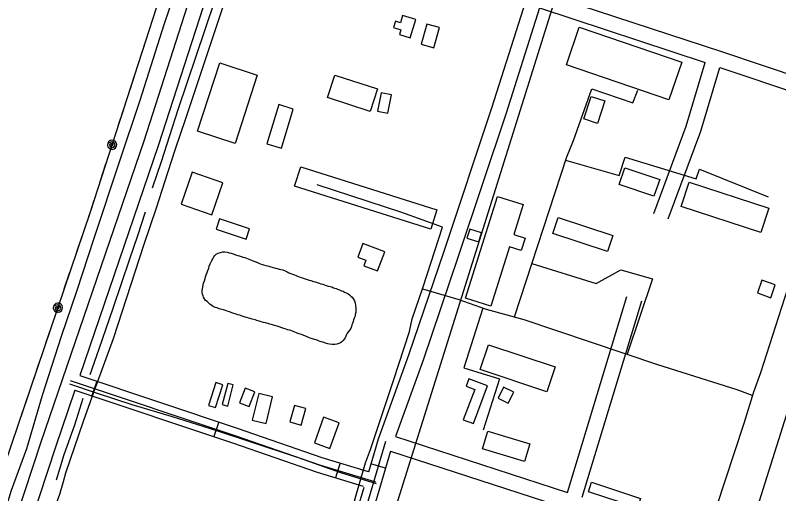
# Model space of a CAD drawing. Extents: x 3355677 to 3393573, y 612928 to 638357.
# Drawn here: x 3368073 to 3369560, y 627305 to 628236 of the extents above; entities that cross this region are included whole.
import ezdxf

# ---------------------------------------------------------------- set-up
doc = ezdxf.new("R2010")
doc.units = 0
for name, color, linetype in [('V-BLDG-OTLN', 7, 'Continuous'), ('V-ROAD-CNTR', 7, 'Continuous'), ('V-SITE-OTLN', 7, 'Continuous'), ('V-TOPO-BNDY', 7, 'Continuous'), ('V-TOPO-SHOR', 7, 'Continuous'), ('V-UTIL-LINE', 7, 'Continuous')]:
    doc.layers.add(name, color=color, linetype=linetype)

msp = doc.modelspace()

# ---------------------------------------------------------------- linework, layer by layer
at = {"layer": 'V-BLDG-OTLN'}
for points in [[(3368842.5, 628191.8), (3368853.2, 628227.4), (3368827.3, 628235.1), (3368823.1, 628221.3), (3368813.7, 628224.1), (3368810, 628212), (3368824.2, 628207.8), (3368821.3, 628198.2)], [(3368874.6, 628218.5), (3368863.9, 628179.4), (3368888.4, 628172.7), (3368899.1, 628211.8)], [(3369346.1, 628071.2), (3369146.5, 628139.2), (3369171.5, 628212.4), (3369371, 628144.4)], [(3368428.1, 628010.5), (3368471.6, 628143.2), (3368544.6, 628119.3), (3368501.2, 627986.5)], [(3368695.8, 628119.5), (3368778.5, 628092.5), (3368764.1, 628048.7), (3368681.5, 628075.7)], [(3368785.6, 628085.1), (3368778.5, 628049.5), (3368798.7, 628045.5), (3368805.8, 628081.1)], [(3369194.6, 628078), (3369221.3, 628069.1), (3369206.7, 628025.4), (3369180, 628034.2)], [(3368586.5, 628062), (3368563.4, 627985.5), (3368591.4, 627977.1), (3368614.5, 628053.5)], [(3368629.2, 627941.1), (3368894.1, 627857.5), (3368882.2, 627819.9), (3368617.3, 627903.5)], [(3369260.4, 627939.3), (3369328, 627916.2), (3369316.9, 627883.7), (3369249.3, 627906.8)], [(3368417.6, 627930.4), (3368396.2, 627868.2), (3368456.3, 627847.6), (3368477.7, 627909.8)], [(3369385.1, 627911), (3369540.6, 627860.4), (3369525.2, 627813.1), (3369369.7, 627863.7)], [(3368949.7, 627685.8), (3369012.1, 627883.6), (3369062.2, 627867.8), (3369043.8, 627809.5), (3369065.9, 627802.6), (3369058.3, 627778.3), (3369035.6, 627785.5), (3368999.3, 627670.2)], [(3368529.6, 627820.2), (3368470.9, 627839.7), (3368464.3, 627820), (3368523, 627800.4)], [(3369130.4, 627842.4), (3369236.8, 627807.5), (3369226.6, 627776.4), (3369120.2, 627811.3)], [(3368952.8, 627802.4), (3368975.9, 627795.3), (3368981.2, 627812.5), (3368958.1, 627819.6)], [(3368792.8, 627775.7), (3368750.1, 627791.7), (3368740.2, 627765.4), (3368756, 627759.5), (3368751.9, 627748.6), (3368778.8, 627738.5)], [(3369527.1, 627720.6), (3369518.3, 627695.7), (3369544.2, 627686.4), (3369553.1, 627711.3)], [(3368994.6, 627595.1), (3369124.4, 627552.4), (3369108.4, 627503.8), (3368978.6, 627546.6)], [(3368463.8, 627521.4), (3368449.6, 627477), (3368463, 627472.7), (3368477.2, 627517.1)], [(3368956.3, 627528.5), (3368951, 627514.3), (3368967.8, 627508), (3368945.7, 627449.2), (3368965.2, 627441.9), (3368992.6, 627514.9)], [(3368486.9, 627519.6), (3368476.2, 627478.7), (3368487.1, 627475.9), (3368497.8, 627516.8)], [(3368520.7, 627510.7), (3368510, 627482.3), (3368528.9, 627475.2), (3368539.6, 627503.7)], [(3369023.9, 627512.5), (3369013.3, 627491.2), (3369033.2, 627481.2), (3369043.8, 627502.6)], [(3368547.4, 627500.1), (3368534.9, 627448.5), (3368561.7, 627442), (3368574.2, 627493.6)], [(3368616.7, 627477), (3368607.8, 627445), (3368629.9, 627438.8), (3368638.8, 627470.8)], [(3368655.8, 627404.1), (3368686.1, 627393.4), (3368703.7, 627443.2), (3368673.4, 627453.9)], [(3368993.7, 627427.2), (3369075.5, 627402.3), (3369065, 627367.7), (3368983.2, 627392.6)], [(3369195.2, 627327.6), (3369290.5, 627296.2), (3369284.5, 627277.8), (3369189.1, 627309.2)]]:
    msp.add_lwpolyline(points, close=True, dxfattribs=at)
at = {"layer": 'V-ROAD-CNTR'}
for p, q in [((3368232.1, 627524), (3368222.7, 627495.5)), ((3368469.4, 627445.1), (3368459.9, 627416.6)), ((3368705.8, 627365.2), (3368697.1, 627336.5)), ((3368794.4, 627354.8), (3368765.6, 627363.3))]:
    msp.add_line(p, q, dxfattribs=at)
for points in [[(3370176.3, 633731.8), (3370097.8, 633488.5), (3369963.1, 633067.7), (3369788.9, 632536.9), (3369615.9, 632012.9), (3369499.9, 631645.2), (3369354.9, 631184.8), (3369190.9, 630657.6), (3368973.3, 629965.4), (3368863.4, 629638.7), (3368793.4, 629424.5), (3368626.8, 628928.9), (3368504.4, 628552.8), (3368323.4, 627991.2), (3368123, 627405.4), (3367929.7, 626820.3), (3367830.1, 626523.3), (3367691.3, 626088.7), (3367456.3, 625379.9), (3367356.4, 625077), (3367348, 625010)], [(3371438.3, 633192.2), (3371329.9, 632861.6), (3371120.3, 632210.2), (3370873.5, 631453.5), (3370745.5, 631064.3), (3370611.1, 630643.9), (3370474.9, 630218.5), (3370241.9, 629509.3), (3370110.8, 629100.4), (3369991.2, 628758.8), (3369896.1, 628449.9), (3369849.7, 628302.3), (3369716.8, 627909.9), (3369502.8, 627231.5), (3369410.1, 626946.6), (3369287, 626587.1), (3369170, 626221.4), (3369099.9, 626006.1), (3369057.8, 625865), (3368962.5, 625591.4), (3368873.5, 625315.1), (3368759.9, 624967.5), (3368745.7, 624923.6)], [(3368610.1, 628780.7), (3368533, 628543.6), (3368351.9, 627981.8), (3368199.1, 627535)], [(3369174.4, 628601.4), (3369114.8, 628413.4), (3369000.4, 628055), (3368907.5, 627776.4), (3368838.9, 627575.1), (3368780, 627411.7)], [(3369103.3, 628278.8), (3369448.5, 628165.1), (3369767.1, 628058.4)], [(3369094.2, 628250.2), (3369028.9, 628045.7), (3368935.9, 627766.8), (3368867.2, 627565.2), (3368813.6, 627416.5), (3369148.8, 627307.9)], [(3369094.2, 628250.2), (3369416.8, 628144)], [(3369316.6, 627850.4), (3369379.6, 628020), (3369416.8, 628144)], [(3369344.7, 627839.9), (3369408, 628010.5), (3369445.3, 628134.5)], [(3369445.3, 628134.5), (3369757.5, 628030)], [(3369148.8, 627307.9), (3369264.3, 627689)], [(3369177.3, 627298.5), (3369293, 627680.3)], [(3368180, 627525.6), (3368500.8, 627418.8), (3368665.8, 627361.7), (3368774.7, 627328.6)], [(3368199.1, 627535), (3368505.7, 627433), (3368670.4, 627376), (3368760.2, 627348.6)], [(3368189.4, 627506.6), (3368151.5, 627395.9), (3367958.2, 626810.8), (3367858.6, 626514), (3367719.9, 626079.5), (3367484.7, 625370.4), (3367385.8, 625070.3), (3367377.7, 625006.2)], [(3368179.2, 627519), (3368230.7, 627501.6), (3368300.6, 627479), (3368379.1, 627455.6), (3368464.9, 627428.4), (3368530.1, 627406.7), (3368624, 627376), (3368706.8, 627346.7), (3368776, 627324.9)], [(3368189.4, 627506.6), (3368496, 627404.6), (3368661.1, 627347.4), (3368750.7, 627320.2)], [(3368794.2, 627407), (3368703, 627099.1), (3368620.9, 626819.8), (3368555.4, 626642.6), (3368509.5, 626503.9), (3368506.8, 626486.7), (3368517.3, 626468.5), (3368563.3, 626445), (3368634.9, 626405.6), (3368854, 626267.4), (3369038.4, 626156.1), (3369131.7, 626103.9)], [(3368780, 627411.7), (3368760.9, 627347.5)], [(3368804.2, 627388), (3368717.4, 627094.8), (3368635.1, 626815.1), (3368569.5, 626637.7), (3368524.2, 626500.4), (3368522.4, 626489.6), (3368528.1, 626479.8), (3368570.3, 626458.3), (3368642.5, 626418.5), (3368861.9, 626280.2), (3369045.9, 626169.1), (3369139.1, 626116.9)], [(3368804.2, 627388), (3369153.5, 627274.8), (3369338.9, 627213.1), (3369479.4, 627161.6)], [(3368752, 627317.4), (3368688.6, 627103.3), (3368606.6, 626824.5), (3368541.2, 626647.6), (3368494.9, 626507.5), (3368491.1, 626483.8), (3368506.5, 626457.1), (3368556.3, 626431.8), (3368627.3, 626392.7), (3368846.2, 626254.6), (3369030.8, 626143.2), (3369124.4, 626090.8)]]:
    msp.add_lwpolyline(points, dxfattribs=at)
at = {"layer": 'V-SITE-OTLN'}
msp.add_lwpolyline([(3367969.4, 626744.3), (3368143.9, 627261.1), (3368159.9, 627304.7), (3368167.1, 627328.8), (3368171.6, 627346.1), (3368206.5, 627446.7), (3368226.6, 627503), (3368264.5, 627607.4), (3368324.1, 627790.4), (3368348.5, 627861.5), (3368364.8, 627911.7), (3368384.9, 627974), (3368405.4, 628034.9), (3368471.1, 628231.2), (3368515.1, 628365.5)], dxfattribs=at)
at = {"layer": 'V-TOPO-BNDY'}
msp.add_line((3370376.9, 632253.8), (3368006.8, 624710.9), dxfattribs=at)
at = {"layer": 'V-TOPO-SHOR'}
for points in [[(3368340.3, 627900.3), (3368358.2, 627951.2), (3368390.8, 628052.6), (3368497, 628368.4), (3368522.4, 628447.4), (3368536.9, 628493.4)], [(3367868.6, 626721), (3367908.6, 626836.3), (3367945.8, 626940.2), (3367972.8, 627022.5), (3368006.5, 627124.8), (3368034.2, 627209.5), (3368066.3, 627312.2), (3368095.7, 627393.3), (3368126.6, 627496.8), (3368163.1, 627611.9), (3368193.2, 627699), (3368226.9, 627802.1), (3368276, 627951.1), (3368316.5, 628071), (3368363.3, 628218), (3368434.2, 628426.2)], [(3368219, 627537), (3368236.9, 627587.2), (3368264, 627666.1), (3368296.3, 627762.4), (3368312.1, 627807.4), (3368326.7, 627853.5)], [(3368722, 627620.5), (3368719.6, 627617.8), (3368718, 627614.9), (3368717, 627611.8), (3368715.6, 627608.8), (3368713.5, 627605.7), (3368712, 627603), (3368709.1, 627600.4), (3368706.4, 627598.5), (3368703.2, 627597.5), (3368699.5, 627596.4), (3368695.3, 627595.3), (3368690.6, 627595.6), (3368685.3, 627596.1), (3368682.1, 627596.9), (3368677.6, 627598.2), (3368672.8, 627599.8), (3368669.1, 627600.8), (3368664.9, 627602.1), (3368660.9, 627603.7), (3368656.2, 627605), (3368651.9, 627606.3), (3368647.7, 627607.9), (3368644.5, 627609.2), (3368640.3, 627610.8), (3368635.3, 627612.9), (3368630.5, 627615), (3368626, 627616.6), (3368622.3, 627617.9), (3368616.5, 627620), (3368612.8, 627621.3), (3368607.7, 627623.1), (3368603.5, 627624.2), (3368600.6, 627625.5), (3368596.1, 627626.8), (3368592.6, 627628.1), (3368587.4, 627630), (3368583.1, 627631), (3368577.8, 627632.6), (3368573.9, 627633.6), (3368568.8, 627634.9), (3368565.4, 627636.3), (3368560.4, 627637.6), (3368556.7, 627638.6), (3368551.9, 627639.7), (3368548.5, 627641), (3368543.7, 627642.3), (3368540.3, 627643.3), (3368534.7, 627644.9), (3368530.5, 627646), (3368527.6, 627647), (3368524.4, 627648.1), (3368520.9, 627648.8), (3368517, 627650.2), (3368513.3, 627651.2), (3368510.4, 627652.3), (3368506.7, 627653.3), (3368503.7, 627654.4), (3368499, 627655.9), (3368495.3, 627657), (3368490.2, 627658.8), (3368485.8, 627660.4), (3368482.6, 627661.7), (3368478.6, 627663), (3368475.4, 627663.8), (3368470.4, 627665.1), (3368466.4, 627666.7), (3368463.3, 627667.8), (3368459.6, 627668.8), (3368456.1, 627671.2), (3368452.9, 627673.3), (3368450, 627676.2), (3368446.8, 627679.3), (3368443.9, 627681.2), (3368441.5, 627684.1), (3368439.7, 627687.5), (3368438.9, 627690.4), (3368438.1, 627693.3), (3368437.3, 627696.5), (3368437.3, 627700.7), (3368438.1, 627703.7), (3368438.6, 627707.1), (3368439.4, 627711.6), (3368440.1, 627715), (3368441.5, 627719.5), (3368442.8, 627723.8), (3368443.8, 627727.2), (3368445.1, 627730.9), (3368446.7, 627735.4), (3368448.3, 627739.4), (3368450.1, 627744.1), (3368451.2, 627747.6), (3368452.5, 627752.1), (3368454.6, 627756), (3368455.9, 627759), (3368457.8, 627762.4), (3368460.1, 627765.8), (3368461.7, 627768.5), (3368464.3, 627770.9), (3368468.6, 627773), (3368472.8, 627774.3)], [(3368472.8, 627774.3), (3368477.5, 627775.7), (3368481.5, 627775.7), (3368486, 627774.9), (3368489.7, 627774.1), (3368493.7, 627773.1), (3368497.4, 627771.7), (3368502.2, 627770.2), (3368506.4, 627768.6), (3368509.3, 627767.8), (3368513.8, 627766.8), (3368516.7, 627765.7), (3368520.1, 627764.7), (3368523.6, 627763.3), (3368526.8, 627762.3), (3368529.9, 627761), (3368533.4, 627759.7), (3368537.9, 627757.6), (3368541.6, 627756), (3368546.1, 627754.1), (3368549, 627753.1), (3368552.2, 627752), (3368556.4, 627750.5), (3368560.9, 627749.4), (3368564.3, 627748.6), (3368567.2, 627747.6), (3368571, 627746.5), (3368575.2, 627745.2), (3368580, 627743.9), (3368583.4, 627743.1), (3368587.1, 627742.1), (3368590.3, 627741.3), (3368594.2, 627740.5), (3368599, 627738.9), (3368602.7, 627737.1), (3368606.1, 627735.2), (3368609.6, 627733.9), (3368613.3, 627732.6), (3368617, 627731), (3368620.2, 627729.7), (3368623.1, 627728.7), (3368626.3, 627727.4), (3368630.5, 627726), (3368634.2, 627724.5), (3368637.6, 627723.4), (3368641.9, 627722.1), (3368645.8, 627720.8), (3368649, 627719.7), (3368654, 627718.2), (3368657.5, 627717.1), (3368661.2, 627715.8), (3368665.2, 627715), (3368668.6, 627713.7), (3368672.3, 627712.7), (3368675.7, 627711.9), (3368678.7, 627710.6), (3368682.6, 627709.2), (3368686.3, 627708.2), (3368689.5, 627707.4), (3368693.2, 627705.8), (3368698, 627704.3), (3368700.9, 627703.2), (3368704.9, 627701.6), (3368708.6, 627700.1), (3368711.5, 627699), (3368714.6, 627697.4), (3368717.8, 627695.8), (3368721.5, 627694), (3368724.4, 627692.2), (3368726.8, 627689.8), (3368729.5, 627687.4), (3368731.6, 627683.7), (3368733.7, 627680.3), (3368735.1, 627676.3), (3368735.9, 627671.6), (3368736.1, 627665.7), (3368736.4, 627662.3), (3368736.2, 627657.8), (3368735.4, 627653.6), (3368734.9, 627650.4), (3368733.5, 627646.7), (3368732.2, 627643.8), (3368731.2, 627640.4), (3368729.9, 627636.6), (3368728.8, 627633.7), (3368727.8, 627630.3), (3368726.4, 627626.9), (3368722, 627620.5)], [(3368153.9, 627332.4), (3368168.7, 627381.6), (3368189.6, 627439.4), (3368205.8, 627491.1)]]:
    msp.add_lwpolyline(points, dxfattribs=at)
at = {"layer": 'V-UTIL-LINE'}
for points in [[(3367880.2, 626900.4), (3368052.9, 627361.9), (3368219.7, 627853.7), (3368377.8, 628340.9), (3368544.3, 628849.8), (3368707.5, 629302.6), (3368843.5, 629361.9), (3368996.7, 629782.8), (3369299.8, 630694.4), (3369485.9, 631255.1), (3369657.6, 631815.2), (3369835, 632374.4), (3370017.4, 632922.2), (3370375.6, 634052.4), (3370560.7, 634617.6), (3370918.5, 635712.7), (3371111.8, 636273.2), (3371194.9, 636525.8)], [(3368342.5, 628232.2), (3368353, 628264.5)], [(3369083.2, 626187.2), (3369187, 626505.9), (3369242.3, 626677.9), (3369261.9, 626743.5), (3369350, 627005.6), (3369402.3, 627166), (3369421.5, 627226.5), (3369438.9, 627279.3), (3369492.5, 627442.3), (3369511.3, 627503.2), (3369524.9, 627541.3), (3369583.2, 627722.3), (3369665.3, 627972), (3369684, 628032), (3369703.6, 628092.5), (3369710.4, 628118.2), (3369762.3, 628276.5)], [(3368319.7, 628161.8), (3368330.2, 628194.2)], [(3368296.8, 628091.4), (3368307.3, 628123.8)], [(3369045.3, 627649.3), (3369147.1, 627960.6), (3369160.4, 627992.5), (3369196.2, 628093), (3369275.5, 628065.6), (3369285.3, 628090.4)], [(3368274, 628021), (3368284.5, 628053.4)], [(3368261.9, 627983.9), (3368259.2, 627983.1), (3368261, 627981.7), (3368263.6, 627982.5), (3368264.2, 627985.4), (3368261, 627986.6), (3368256.8, 627984.6), (3368257.3, 627980.3), (3368261.4, 627977.7), (3368265.5, 627979.5), (3368267.8, 627983.4), (3368266, 627987.9), (3368260.9, 627989.9), (3368253.4, 627986.7), (3368253, 627983.2), (3368253.9, 627979.9), (3368256.1, 627977.1), (3368259.2, 627975.4), (3368262.7, 627975), (3368266, 627975.9), (3368268.8, 627978.1), (3368270.5, 627981.2), (3368270.9, 627984.7), (3368270, 627988), (3368267.8, 627990.8), (3368264.7, 627992.5), (3368261.2, 627992.9), (3368257.9, 627992), (3368255.1, 627989.8), (3368253.4, 627986.7)], [(3369144.8, 627953.9), (3369248.8, 627924.4), (3369260.8, 627959.8), (3369398.8, 627917.7), (3369405.8, 627936.8), (3369539.5, 627882.7)], [(3368239.4, 627914.5), (3368249.9, 627946.9)], [(3368755.2, 627041.5), (3368725.5, 627051.4), (3368658.3, 627071), (3368669.5, 627102.1), (3368709.5, 627223.1), (3368732, 627283.3), (3368736.2, 627300.3), (3368755.2, 627365.4), (3368765, 627391.6), (3368809.9, 627525.3), (3368840.8, 627620.8), (3368846.4, 627645.6), (3368866.8, 627705.7), (3368875.2, 627731.9), (3368905.4, 627823.9), (3368826.1, 627852), (3368661.3, 627906.1)], [(3368216.4, 627844.2), (3368219.7, 627853.7), (3368227.1, 627876.5)], [(3368192.7, 627774.1), (3368203.6, 627806.3)], [(3369079.1, 627752.8), (3369204.3, 627714.2), (3369252.4, 627740.5), (3369313.9, 627723), (3369264.4, 627576.7)], [(3368168.9, 627704), (3368179.8, 627736.2)], [(3368866.2, 627704), (3368934.9, 627683.7), (3368990, 627664), (3369063.6, 627644.4), (3369324, 627556.6), (3369478.3, 627508.2), (3369509.1, 627496.1)], [(3368156.4, 627667.1), (3368153.6, 627666.3), (3368155.4, 627664.8), (3368158.1, 627665.6), (3368158.7, 627668.5), (3368155.5, 627669.7), (3368151.3, 627667.8), (3368151.7, 627663.5), (3368155.7, 627660.8), (3368159.9, 627662.6), (3368162.3, 627666.4), (3368160.5, 627670.9), (3368155.4, 627673), (3368147.9, 627670), (3368147.4, 627666.5), (3368148.3, 627663.1), (3368150.5, 627660.3), (3368153.5, 627658.5), (3368157, 627658.1), (3368160.4, 627659), (3368163.2, 627661.1), (3368164.9, 627664.2), (3368165.4, 627667.7), (3368164.5, 627671.1), (3368162.3, 627673.8), (3368159.3, 627675.6), (3368155.8, 627676.1), (3368152.4, 627675.1), (3368149.6, 627673), (3368147.9, 627670)], [(3368983.6, 627666.3), (3368946.4, 627550.3), (3369016.4, 627528.5), (3368984.1, 627428.8)], [(3368133, 627597.9), (3368143.9, 627630.1)], [(3368109.2, 627527.9), (3368120.1, 627560.1)], [(3368085.4, 627457.8), (3368096.4, 627490)]]:
    msp.add_lwpolyline(points, dxfattribs=at)

doc.saveas('drawing.dxf')
